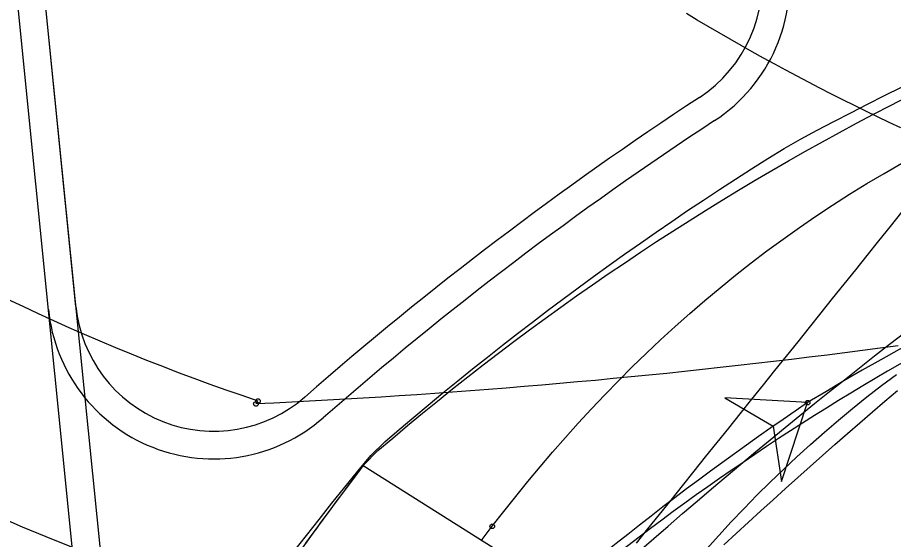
# Model space of a CAD drawing. Extents: x -14 to 1565148, y -25 to 642856.
# Drawn here: x 1564915.13 to 1564930.94, y 636498.04 to 636507.46 of the extents above; entities that cross this region are included whole.
import ezdxf

# ---------------------------------------------------------------- set-up
doc = ezdxf.new("R2010")
doc.units = 0
for name, color, linetype in [('DR_P_Headwall', 7, 'Continuous'), ('GE_X_Alignment', 7, 'Continuous'), ('MT_P_Drums', 7, 'Continuous'), ('PM_P_Edge_Line', 7, 'Continuous'), ('PV_P_EOP', 7, 'Continuous'), ('PV_X_COP', 7, 'Continuous'), ('TR_Turning_Path25', 7, 'Continuous'), ('TR_Turning_Path26', 7, 'Continuous'), ('TR_Turning_Path27', 7, 'Continuous'), ('TR_Turning_Path29', 7, 'Continuous')]:
    doc.layers.add(name, color=color, linetype=linetype)

msp = doc.modelspace()

# ---------------------------------------------------------------- linework, layer by layer
at = {"layer": 'DR_P_Headwall'}
for points in [[(1564920.282, 636497.899), (1564920.5, 636498.196), (1564920.72, 636498.494), (1564920.94, 636498.792), (1564921.161, 636499.09), (1564921.383, 636499.388), (1564921.634, 636499.64), (1564921.901, 636499.867), (1564922.169, 636500.091), (1564922.439, 636500.314), (1564922.71, 636500.535), (1564922.983, 636500.754), (1564923.257, 636500.971), (1564923.533, 636501.186), (1564923.811, 636501.399), (1564924.09, 636501.61), (1564924.371, 636501.818), (1564924.653, 636502.025), (1564924.936, 636502.23), (1564925.221, 636502.432), (1564925.508, 636502.633), (1564925.795, 636502.831), (1564926.085, 636503.027), (1564926.375, 636503.222), (1564926.667, 636503.414), (1564926.961, 636503.604), (1564927.255, 636503.792), (1564927.551, 636503.977), (1564927.849, 636504.161), (1564928.148, 636504.342), (1564928.448, 636504.521), (1564928.749, 636504.698), (1564929.051, 636504.873), (1564929.355, 636505.045), (1564929.66, 636505.216), (1564929.967, 636505.384), (1564930.274, 636505.55), (1564930.583, 636505.713), (1564930.892, 636505.875), (1564931.203, 636506.034)], [(1564920.334, 636497.969), (1564920.399, 636498.058), (1564920.463, 636498.147), (1564920.529, 636498.235), (1564920.593, 636498.323), (1564920.658, 636498.411), (1564920.723, 636498.499), (1564920.788, 636498.587), (1564920.853, 636498.675), (1564920.917, 636498.762), (1564920.982, 636498.849), (1564921.046, 636498.936), (1564921.111, 636499.023), (1564921.175, 636499.109), (1564921.24, 636499.196), (1564921.305, 636499.283), (1564921.369, 636499.369), (1564927.3, 636495.629)]]:
    msp.add_lwpolyline(points, dxfattribs=at)
msp.add_arc((1564953.034, 636462.974), 44.094, 111.8684, 133.2637, dxfattribs=at)
at = {"layer": 'GE_X_Alignment'}
msp.add_line((1564916.181, 636502.24), (1564915.319, 636510.844), dxfattribs=at)
for centre, radius, start, end in [((1564926.07, 636508.109), 2.5, 303.2291, 76.1474), ((1564962.786, 636452.064), 64.5, 123.22915, 131.18232), ((1564918.669, 636502.49), 2.5, 185.727, 311.1823)]:
    msp.add_arc(centre, radius, start, end, dxfattribs=at)
at = {"layer": 'MT_P_Drums'}
for points in [[(1564923.699, 636498.273), (1564923.907, 636498.542), (1564924.122, 636498.813), (1564924.34, 636499.082), (1564924.563, 636499.349), (1564924.789, 636499.614), (1564925.019, 636499.876), (1564925.253, 636500.136), (1564925.491, 636500.394), (1564925.733, 636500.649), (1564925.979, 636500.901), (1564926.228, 636501.15), (1564926.482, 636501.397), (1564926.74, 636501.64), (1564927.002, 636501.88), (1564927.268, 636502.117), (1564927.538, 636502.35), (1564927.813, 636502.58), (1564928.091, 636502.806), (1564928.373, 636503.028), (1564928.66, 636503.246), (1564928.95, 636503.46), (1564929.245, 636503.669), (1564929.543, 636503.874), (1564929.845, 636504.075), (1564930.152, 636504.27), (1564930.462, 636504.461), (1564930.776, 636504.647), (1564931.096, 636504.828)], [(1564926.295, 636496.318), (1564926.499, 636496.582), (1564926.706, 636496.843), (1564926.917, 636497.102), (1564927.13, 636497.358), (1564927.347, 636497.611), (1564927.567, 636497.862), (1564927.79, 636498.109), (1564928.016, 636498.354), (1564928.246, 636498.595), (1564928.479, 636498.833), (1564928.716, 636499.068), (1564928.956, 636499.299), (1564929.199, 636499.527), (1564929.446, 636499.752), (1564929.696, 636499.972), (1564929.949, 636500.188), (1564930.206, 636500.401), (1564930.466, 636500.609), (1564930.73, 636500.813), (1564930.997, 636501.013)], [(1564923.497, 636498.012), (1564923.699, 636498.273)]]:
    msp.add_lwpolyline(points, dxfattribs=at)
msp.add_circle((1564923.699, 636498.273), 0.0417, dxfattribs=at)
msp.add_circle((1564923.699, 636498.273), 0.0417, dxfattribs=at)
at = {"layer": 'PM_P_Edge_Line'}
for points in [[(1564920.114, 636497.816), (1564920.343, 636498.107), (1564920.573, 636498.398), (1564920.805, 636498.688), (1564921.037, 636498.98), (1564921.27, 636499.271), (1564921.509, 636499.55), (1564921.76, 636499.797), (1564922.02, 636500.021), (1564922.281, 636500.242), (1564922.544, 636500.463), (1564922.809, 636500.681), (1564923.075, 636500.899), (1564923.342, 636501.115), (1564923.611, 636501.329), (1564923.881, 636501.542), (1564924.152, 636501.753), (1564924.425, 636501.962), (1564924.699, 636502.171), (1564924.975, 636502.377), (1564925.252, 636502.582), (1564925.53, 636502.786), (1564925.81, 636502.988), (1564926.09, 636503.188), (1564926.373, 636503.387), (1564926.656, 636503.584), (1564926.941, 636503.779), (1564927.226, 636503.973), (1564927.514, 636504.165), (1564927.802, 636504.355), (1564928.092, 636504.544), (1564928.382, 636504.731), (1564928.674, 636504.916), (1564928.969, 636505.094), (1564929.267, 636505.262), (1564929.568, 636505.425), (1564929.87, 636505.584), (1564930.173, 636505.742), (1564930.477, 636505.897), (1564930.783, 636506.05), (1564931.089, 636506.202)], [(1564929.393, 636500.506), (1564927.896, 636500.591), (1564928.773, 636500.084), (1564928.924, 636499.081), (1564929.393, 636500.506)]]:
    msp.add_lwpolyline(points, dxfattribs=at)
msp.add_lwpolyline([(1564929.393, 636500.506), (1564927.896, 636500.591), (1564928.773, 636500.084), (1564928.924, 636499.081)], close=True, dxfattribs=at)
msp.add_circle((1564929.393, 636500.506), 0.0417, dxfattribs=at)
msp.add_circle((1564929.393, 636500.506), 0.0417, dxfattribs=at)
for centre, radius, start, end in [((1564951.939, 636463.443), 43.382, 89.1463, 121.3128), ((1564959.452, 636456.069), 53.649, 124.0763, 133.2497)]:
    msp.add_arc(centre, radius, start, end, dxfattribs=at)
at = {"layer": 'PV_P_EOP'}
for p, q in [((1564916.577, 636493.283), (1564910.411, 636554.772)), ((1564917.075, 636493.333), (1564910.908, 636554.822))]:
    msp.add_line(p, q, dxfattribs=at)
for centre, radius, start, end in [((1564926.07, 636508.109), 3, 303.2291, 76.1474), ((1564926.07, 636508.109), 2.5, 303.2291, 76.1474), ((1564962.786, 636452.064), 64.5, 123.22915, 131.18232), ((1564962.786, 636452.064), 64, 123.22915, 131.18232), ((1564918.669, 636502.49), 3, 185.727, 311.1823), ((1564918.669, 636502.49), 2.5, 185.727, 311.1823)]:
    msp.add_arc(centre, radius, start, end, dxfattribs=at)
at = {"layer": 'PV_X_COP'}
msp.add_arc((1564969.87, 636440.711), 60, 77.60512, 161.78375, dxfattribs=at)
at = {"layer": 'TR_Turning_Path25'}
msp.add_lwpolyline([(1564926.354, 636497.823), (1564926.614, 636498.05), (1564926.874, 636498.277), (1564927.135, 636498.502), (1564927.397, 636498.727), (1564927.66, 636498.951), (1564927.923, 636499.174), (1564928.188, 636499.396), (1564928.453, 636499.616), (1564928.719, 636499.836), (1564928.986, 636500.055), (1564929.253, 636500.273), (1564929.521, 636500.49), (1564929.791, 636500.706), (1564930.06, 636500.921), (1564930.331, 636501.135), (1564930.603, 636501.349), (1564930.875, 636501.561), (1564931.148, 636501.772)], dxfattribs=at)
msp.add_arc((1564989.087, 636426.565), 91.716, 76.77078, 136.7592, dxfattribs=at)
at = {"layer": 'TR_Turning_Path26'}
msp.add_arc((1564687.665, 635201.082), 1339.15, 76.807395, 79.913822, dxfattribs=at)
at = {"layer": 'TR_Turning_Path27'}
for points in [[(1564926.301, 636497.966), (1564926.509, 636498.226), (1564926.718, 636498.486), (1564926.927, 636498.746), (1564927.135, 636499.006), (1564927.344, 636499.266), (1564927.552, 636499.526), (1564927.761, 636499.786), (1564927.97, 636500.046), (1564928.178, 636500.306), (1564928.387, 636500.566), (1564928.595, 636500.826), (1564928.804, 636501.086), (1564929.012, 636501.346), (1564929.221, 636501.606), (1564929.429, 636501.866), (1564929.638, 636502.126), (1564929.846, 636502.386), (1564930.055, 636502.646), (1564930.263, 636502.906), (1564930.472, 636503.166), (1564930.68, 636503.426), (1564930.889, 636503.686), (1564931.097, 636503.946)], [(1564927.882, 636497.938), (1564928.104, 636498.143), (1564928.325, 636498.347), (1564928.547, 636498.55), (1564928.77, 636498.752), (1564928.993, 636498.954), (1564929.216, 636499.154), (1564929.44, 636499.354), (1564929.664, 636499.553), (1564929.888, 636499.75), (1564930.113, 636499.947), (1564930.338, 636500.144), (1564930.564, 636500.339), (1564930.79, 636500.533), (1564931.016, 636500.727)]]:
    msp.add_lwpolyline(points, dxfattribs=at)
msp.add_arc((1558241.035, 641864.874), 8577.009, 321.0086852, 321.4051906, dxfattribs=at)
at = {"layer": 'TR_Turning_Path29'}
for points in [[(1564931.078, 636505.469), (1564930.867, 636505.568), (1564930.657, 636505.668), (1564930.447, 636505.769), (1564930.238, 636505.872), (1564930.03, 636505.975), (1564929.823, 636506.079), (1564929.617, 636506.185), (1564929.411, 636506.292), (1564929.207, 636506.399), (1564929.003, 636506.508), (1564928.799, 636506.618), (1564928.597, 636506.729), (1564928.395, 636506.84), (1564928.195, 636506.953), (1564927.995, 636507.067), (1564927.796, 636507.182), (1564927.597, 636507.298), (1564927.4, 636507.415), (1564927.204, 636507.533)], [(1564919.469, 636500.534), (1564919.18, 636500.633), (1564918.892, 636500.733), (1564918.605, 636500.836), (1564918.319, 636500.94), (1564918.033, 636501.047), (1564917.748, 636501.157), (1564917.464, 636501.268), (1564917.182, 636501.382), (1564916.9, 636501.498), (1564916.618, 636501.616), (1564916.338, 636501.737), (1564916.059, 636501.859), (1564915.781, 636501.984), (1564915.503, 636502.111), (1564915.227, 636502.24), (1564914.952, 636502.371)], [(1564931.027, 636501.533), (1564930.706, 636501.49), (1564930.385, 636501.448), (1564930.065, 636501.406), (1564929.744, 636501.366), (1564929.423, 636501.326), (1564929.101, 636501.287), (1564928.78, 636501.248), (1564928.459, 636501.211), (1564928.137, 636501.174), (1564927.816, 636501.138), (1564927.494, 636501.103), (1564927.173, 636501.069), (1564926.851, 636501.035), (1564926.529, 636501.003), (1564926.207, 636500.971), (1564925.885, 636500.94), (1564925.563, 636500.909), (1564925.241, 636500.88), (1564924.918, 636500.851), (1564924.596, 636500.823), (1564924.274, 636500.796), (1564923.951, 636500.769), (1564923.629, 636500.744), (1564923.306, 636500.719), (1564922.984, 636500.695), (1564922.661, 636500.672), (1564922.338, 636500.649), (1564922.015, 636500.628), (1564921.692, 636500.607), (1564921.37, 636500.587), (1564921.047, 636500.567), (1564920.724, 636500.549), (1564920.401, 636500.531), (1564920.078, 636500.514), (1564919.754, 636500.498), (1564919.431, 636500.483)]]:
    msp.add_lwpolyline(points, dxfattribs=at)
for centre in [(1564919.431, 636500.483), (1564919.469, 636500.534)]:
    msp.add_circle(centre, 0.0417, dxfattribs=at)
for centre, radius, start, end in [((1564931.872, 636537.484), 42.609, 175.5057, 253.9189), ((1564913.384, 636631.839), 135.462, 272.82901, 281.99122)]:
    msp.add_arc(centre, radius, start, end, dxfattribs=at)

doc.saveas('drawing.dxf')
